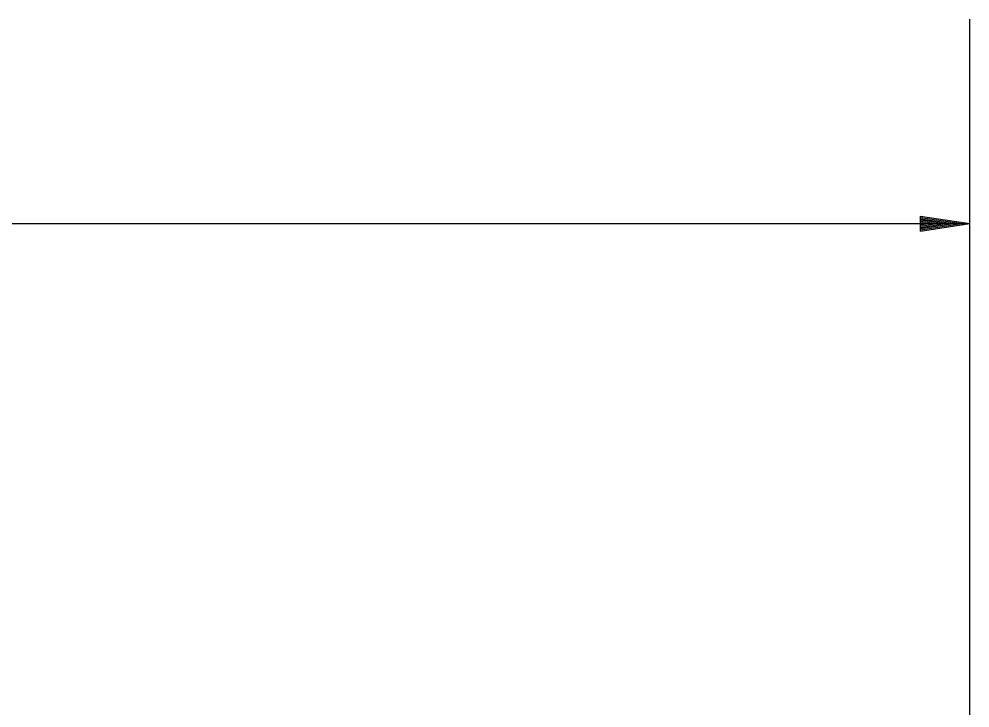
# Model space of a CAD drawing. Extents: x 1398460 to 1408037, y 380768 to 383968.
# Drawn here: x 1401307 to 1401498.9, y 383500.2 to 383639.2 of the extents above; entities that cross this region are included whole.
import ezdxf

# ---------------------------------------------------------------- set-up
doc = ezdxf.new("R2010")
doc.units = 0
doc.layers.add('R_Dimension', color=7, linetype='Continuous')

msp = doc.modelspace()

# ---------------------------------------------------------------- linework, layer by layer
at = {"layer": 'R_Dimension'}
for p, q in [((1401498.88, 383454.27), (1401498.88, 383639.18)), ((1401488.88, 383599.41), (1401498.88, 383597.91)), ((1401488.88, 383596.41), (1401488.88, 383599.41)), ((1401488.88, 383599.16), (1401497.21, 383597.91)), ((1401488.88, 383598.9), (1401495.49, 383597.91)), ((1401488.88, 383598.65), (1401493.82, 383597.91)), ((1401488.88, 383598.4), (1401492.13, 383597.91)), ((1400927.73, 383597.91), (1401498.88, 383597.91)), ((1401488.88, 383598.14), (1401490.46, 383597.91)), ((1401488.88, 383596.41), (1401498.88, 383597.91)), ((1401488.88, 383597.42), (1401492.13, 383597.91)), ((1401488.88, 383596.91), (1401495.49, 383597.91)), ((1401488.88, 383596.66), (1401497.21, 383597.91)), ((1401488.88, 383597.16), (1401493.82, 383597.91)), ((1401488.88, 383597.67), (1401490.46, 383597.91))]:
    msp.add_line(p, q, dxfattribs=at)

doc.saveas('drawing.dxf')
